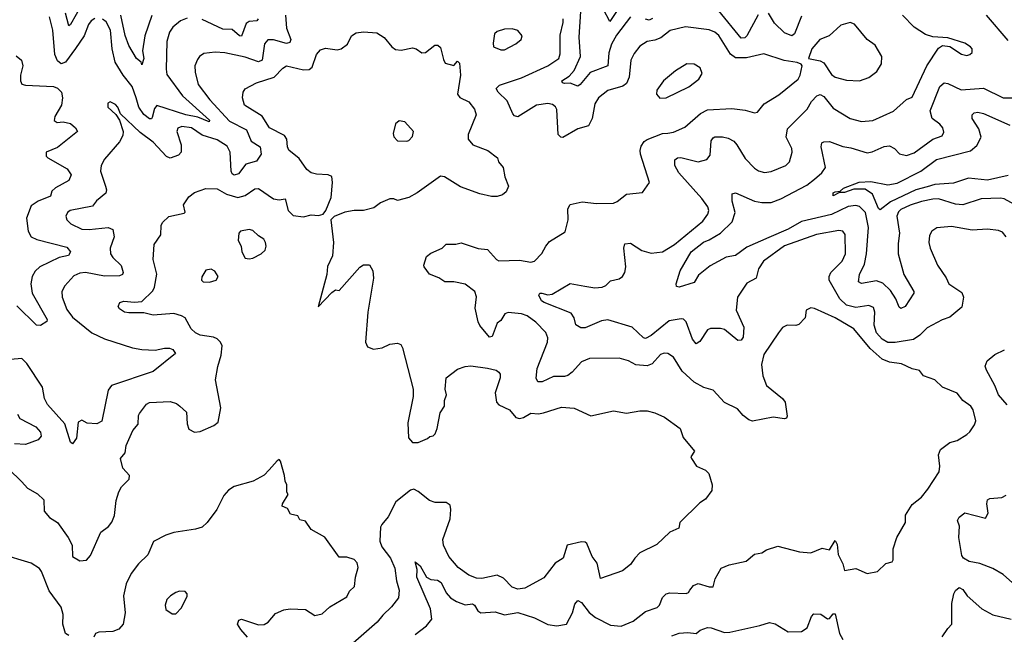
# Model space of a CAD drawing. Extents: x 1954678 to 2060275, y 904822 to 1016299.
# Tile 310 of 467: x 1991844 to 1997085, y 986760 to 990031. Entities that reach past the tile are written whole.
import ezdxf

# ---------------------------------------------------------------- set-up
doc = ezdxf.new("R2010")
doc.units = 0

msp = doc.modelspace()

# ---------------------------------------------------------------- linework, layer by layer
at = {"layer": '0CON20XD'}
for points in [[(1995074.3, 990155.7), (1994985, 990021.4), (1994951.3, 990085)], [(1992175, 990112.2), (1992115, 990005.7), (1992105, 989998.8), (1992087.9, 990065)], [(1995775, 990055.7), (1995714.1, 989945), (1995704.3, 989935), (1995685, 989932.9), (1995565, 990078.4)], [(1993258.9, 990055), (1993264.6, 989985.4), (1993287.2, 989925), (1993281.5, 989908.5), (1993265, 989904.7), (1993195, 989924.2), (1993165, 989923.6), (1993148.2, 989901.8), (1993135, 989815.7), (1993115, 989806.9), (1993045, 989831.8), (1992935.5, 989854.5), (1992885, 989857.8), (1992825, 989850.8), (1992801.2, 989835), (1992790.9, 989819.1), (1992777.1, 989785), (1992777.9, 989752.1), (1992794.5, 989685), (1992856.7, 989605), (1992961.1, 989491.1), (1993050.7, 989445), (1993077.2, 989385), (1993125, 989353.3), (1993130.4, 989315), (1993105, 989278.1), (1993047.8, 989262.2), (1993009.2, 989210.8), (1992985, 989203.3), (1992975, 989210.6), (1992970, 989225), (1992964.1, 989325), (1992948.2, 989358.2), (1992895, 989391.2), (1992815.5, 989415.5), (1992758.1, 989455), (1992706.8, 989463.2), (1992686.1, 989453.9), (1992681.1, 989435), (1992704.4, 989365), (1992704.2, 989325), (1992690.3, 989309.7), (1992645, 989294.5), (1992625, 989302.1), (1992555, 989379.5), (1992485, 989430.2), (1992380, 989530), (1992367.5, 989565), (1992355, 989580), (1992325, 989593.3), (1992313.6, 989586.4), (1992313.3, 989565), (1992356.7, 989526.7), (1992375.9, 989495.9), (1992395.7, 989435), (1992392.5, 989415), (1992375, 989381.2), (1992295, 989288.6), (1992278.2, 989255), (1992273.5, 989225), (1992301.1, 989145), (1992305.6, 989125), (1992302.1, 989107.9), (1992252.4, 989067.6), (1992231.1, 989038.9), (1992113.8, 989016.2), (1992099.2, 989005), (1992090, 988985), (1992096, 988965), (1992117.1, 988945), (1992175, 988915.4), (1992213.5, 988913.5), (1992315.3, 988925.3), (1992339.5, 988915), (1992346.4, 988875), (1992326.5, 988815), (1992327.8, 988785), (1992339.4, 988765), (1992385, 988722.5), (1992395.7, 988685), (1992392, 988675), (1992375, 988667.3), (1992295.3, 988665.3), (1992195, 988684.7), (1992165, 988681.5), (1992133, 988667), (1992084.3, 988615), (1992069.4, 988585), (1992070.5, 988555), (1992095, 988489.2), (1992125, 988447.5), (1992227.5, 988365), (1992295, 988332.5), (1992445, 988285.3), (1992494.4, 988275.6), (1992565, 988271.9), (1992615, 988283.3), (1992642.1, 988282.1), (1992658.8, 988275), (1992674, 988255), (1992555, 988158.7), (1992332.9, 988085), (1992315, 988060), (1992280.6, 987895), (1992255, 987879.4), (1992203.9, 987883.9), (1992175, 987900), (1992155, 987889.2), (1992146.4, 987803.6), (1992125.8, 987774.2), (1992115, 987782), (1992085, 987880.5), (1991993, 987983), (1991976.9, 988015), (1991966.2, 988075), (1991881.5, 988201.5), (1991855, 988228.6), (1991795, 988222.2)], [(1992245, 990036.2), (1992225, 990024.6), (1992209.7, 990005), (1992187.4, 989945), (1992142.1, 989877.9), (1992087.9, 989805), (1992065, 989795.4), (1992045, 989812.2), (1992031.1, 989845), (1992020.5, 989975), (1992003.1, 990045)], [(1992735, 990039.3), (1992700, 990025), (1992658.7, 989991.3), (1992642, 989965), (1992627.1, 989915), (1992623.1, 989766.9), (1992628.3, 989738.3), (1992710.7, 989625), (1992855, 989495.4), (1992852.5, 989487.5), (1992791.8, 989511.8), (1992728.5, 989525), (1992575, 989573.5), (1992561.2, 989558.8), (1992550.2, 989509.8), (1992545, 989503.3), (1992535, 989503.8), (1992505, 989526), (1992478.8, 989565), (1992464.2, 989614.2), (1992443.1, 989675), (1992395.7, 989735), (1992353, 989805), (1992335.6, 989875.6), (1992327, 989975), (1992305, 990018.8), (1992285, 990033.2)], [(1992547.6, 990052.4), (1992510, 989945), (1992497.9, 989865), (1992504.5, 989825), (1992495, 989790), (1992490, 989805), (1992465.6, 989825), (1992425, 989892.9), (1992405, 989945.7), (1992382.4, 990055)], [(1993114.3, 990035), (1993105.8, 990025), (1993065, 990020.3), (1993049.1, 990010.9), (1993025, 989942.5), (1993015, 989944.5), (1992975, 989978.1), (1992925, 989979.8), (1992815, 990031.6)], [(1994067.4, 987047.4), (1994088.5, 987035), (1994115, 986980.4), (1994138.2, 986955), (1994168.5, 986935), (1994215, 986917.8), (1994255, 986921.5), (1994265.2, 986915), (1994283.2, 986885), (1994298.8, 986875), (1994375, 986879.4), (1994425, 986864.7), (1994495, 986876.2), (1994585, 986847.9), (1994655, 986811.8), (1994703.9, 986806.1), (1994755.6, 986815), (1994785.9, 986875), (1994798.9, 986921.1), (1994815, 986940), (1994835, 986928.6), (1994875, 986875.5), (1994909.1, 986849.1), (1994989.4, 986809.4), (1995045, 986802.7), (1995110.1, 986829.9), (1995175, 986881.5), (1995237.8, 986902.2), (1995249.1, 986915), (1995265, 986955.8), (1995285, 986975.6), (1995305, 986980.9), (1995392.6, 986977.4), (1995405, 986982.9), (1995412.2, 986995), (1995430, 987020), (1995455, 987031.1), (1995515, 987012.2), (1995535, 987012.9), (1995546.2, 987055), (1995578.5, 987111.5), (1995620.4, 987129.6), (1995710.9, 987149.1), (1995755, 987187.5), (1995795, 987194.2), (1995819.7, 987210.3), (1995880.5, 987229.5), (1995995, 987199.2), (1996055, 987194.2), (1996115, 987218.8), (1996155, 987210), (1996185, 987260), (1996195, 987237.5), (1996201.5, 987185), (1996225.8, 987135.8), (1996235, 987100), (1996295, 987110), (1996355, 987083.8), (1996410, 987095), (1996455, 987137.5), (1996487.5, 987145), (1996493, 987157), (1996493.8, 987215), (1996514, 987275), (1996558.8, 987355), (1996560, 987395), (1996595, 987451.2), (1996645, 987490), (1996677.8, 987532.2), (1996738.9, 987625), (1996742.2, 987655), (1996735.5, 987715), (1996746.4, 987743.6), (1996795, 987780), (1996835, 987792), (1996885.8, 987824.2), (1996902.3, 987837.7), (1996926.2, 987875), (1996933, 987897), (1996918.8, 987955), (1996906.2, 987975), (1996864, 988005), (1996835, 988042.5), (1996755.4, 988075.4), (1996716.2, 988115), (1996656, 988135), (1996634.2, 988164.2), (1996595, 988172.5), (1996538.6, 988198.6), (1996475, 988208.8), (1996434.3, 988224.3), (1996370.9, 988280.9), (1996285, 988386.5), (1996185.8, 988445), (1996075, 988493.3), (1996055, 988497.5), (1996030, 988485), (1996026.1, 988443.9), (1995990.7, 988409.3), (1995975, 988403.3), (1995930, 988405), (1995905, 988392.5), (1995883.8, 988365), (1995805, 988248.8), (1995793.5, 988195), (1995800, 988135), (1995820, 988085), (1995904, 988015), (1995918.6, 987995), (1995929.2, 987920.8), (1995925, 987910), (1995915, 987906), (1995855.5, 987915.5), (1995745, 987894.4), (1995725, 987901.9), (1995695, 987924), (1995665, 987960.8), (1995595, 987994.2), (1995535, 988058.6), (1995485, 988072.7), (1995435, 988102.1), (1995370.6, 988160.6), (1995324.7, 988234.7), (1995295, 988254.5), (1995275, 988256.4), (1995255, 988249.1), (1995210.4, 988199.6), (1995185, 988188.4), (1995124.2, 988194.2), (1995085, 988215.8), (1995035, 988229.4), (1994877.1, 988227.1), (1994835, 988210.6), (1994785, 988154.3), (1994762.4, 988137.6), (1994745, 988132.1), (1994685, 988131.5), (1994625, 988104.5), (1994603, 988103), (1994593.6, 988123.6), (1994599.4, 988175), (1994653.9, 988315), (1994655, 988337.5), (1994645.3, 988365.3), (1994591, 988421), (1994545, 988454.6), (1994515, 988464.7), (1994445, 988472.3), (1994427.1, 988465), (1994405, 988430.8), (1994386, 988415), (1994358.8, 988345), (1994345, 988341.2), (1994294.1, 988404.1), (1994285, 988423.8), (1994268.8, 988495), (1994275.9, 988555.9), (1994266.2, 988585), (1994215, 988623.6), (1994155, 988635.6), (1994107.5, 988635), (1994075, 988657.5), (1994025, 988676.2), (1993996.7, 988715), (1993996.2, 988725), (1994008.8, 988771.2), (1994032.4, 988787.6), (1994092.5, 988815), (1994115, 988836.2), (1994165, 988836.7), (1994195, 988844), (1994285, 988813.3), (1994335, 988807.5), (1994381.4, 988755), (1994395, 988747.8), (1994505, 988750.8), (1994565, 988740), (1994584.2, 988745.8), (1994624.1, 988785.9), (1994644.2, 988825), (1994665, 988850), (1994747.8, 988902.2), (1994764.4, 988965), (1994761.9, 989025), (1994775, 989048), (1994837.9, 989062.1), (1994915, 989052.2), (1995005, 989054.4), (1995025, 989062.5), (1995075, 989102.5), (1995159.5, 989110.5), (1995196, 989165), (1995148.9, 989315), (1995146.1, 989335), (1995151.7, 989358.3), (1995167.7, 989382.3), (1995185, 989393.2), (1995265, 989424.7), (1995295, 989427.2), (1995325, 989431.8), (1995385, 989459.5), (1995467.7, 989532.3), (1995505, 989551.8), (1995635, 989557.3), (1995705, 989549.5), (1995755, 989534.4), (1995771.7, 989538.3), (1995806.8, 989583.2), (1995885, 989631.4), (1995988, 989715), (1995998.1, 989735), (1996008.8, 989785), (1996004, 989794), (1995983.2, 989803.2), (1995913, 989813), (1995805, 989849.4), (1995712.6, 989827.4), (1995655, 989827.7), (1995627.4, 989847.4), (1995565, 989946.2), (1995543.8, 989963.8), (1995515, 989976.6), (1995388.1, 989991.9), (1995307.1, 989972.9), (1995257.1, 989935), (1995225, 989921.9), (1995183.8, 989915), (1995145, 989889.2), (1995115, 989850), (1995097.7, 989815), (1995087.9, 989725), (1995075, 989691.8), (1995055, 989676.4), (1994975, 989653.8), (1994924.8, 989615.2), (1994906.3, 989583.7), (1994892, 989505), (1994871.9, 989465), (1994815, 989449.2), (1994735, 989404.5), (1994724, 989405), (1994710.2, 989420.2), (1994703.1, 989553.1), (1994697.1, 989567.1), (1994679.9, 989579.9), (1994655, 989585.3), (1994595, 989575.9), (1994495, 989513.1), (1994478.2, 989518.2), (1994468.9, 989528.9), (1994439.2, 989599.2), (1994390.5, 989645), (1994380, 989665), (1994397.6, 989682.4), (1994515, 989721.9), (1994654.8, 989785.1), (1994714.4, 989825), (1994721.2, 989848.8), (1994721.7, 989948.3), (1994737.2, 990015), (1994736.6, 990035)], [(1997096, 988875), (1997075, 988899.2), (1997055, 988909.4), (1996995, 988916.7), (1996915, 988910), (1996805, 988930), (1996726.9, 988923.1), (1996698.8, 988905), (1996687.7, 988882.3), (1996684.2, 988845), (1996690, 988815), (1996729.4, 988725), (1996776.5, 988656.5), (1996790, 988625), (1996859.7, 988579.7), (1996867.5, 988555), (1996859.6, 988500.4), (1996795, 988447.3), (1996755, 988434.4), (1996675, 988391.5), (1996635, 988352), (1996601.4, 988328.6), (1996505, 988313), (1996465, 988313.7), (1996435, 988331.4), (1996405.3, 988365), (1996392.9, 988405), (1996396, 988475), (1996388.4, 988498.4), (1996365, 988509.6), (1996295, 988498.9), (1996245, 988511), (1996209.5, 988545), (1996153.2, 988645), (1996152.3, 988665), (1996162.3, 988685), (1996221.5, 988745), (1996239.6, 988785), (1996238, 988888), (1996225.4, 988905.4), (1996205, 988909.5), (1996085, 988887.3), (1995915, 988827.7), (1995803.8, 988746.2), (1995777.3, 988705), (1995765.3, 988654.7), (1995715, 988629.2), (1995664.3, 988555), (1995658.5, 988485), (1995698.2, 988395), (1995695, 988342), (1995685, 988326), (1995666, 988324), (1995595, 988382.2), (1995575, 988388.1), (1995522.2, 988387.8), (1995505, 988380.6), (1995465, 988317.5), (1995445, 988305.7), (1995425, 988330.8), (1995392.3, 988422.3), (1995377.4, 988437.4), (1995365, 988439.6), (1995302.2, 988427.8), (1995205, 988349.7), (1995175, 988334.5), (1995165, 988337.5), (1995105, 988395.2), (1994975, 988433.2), (1994941.9, 988428.1), (1994855, 988391.2), (1994830.7, 988390.7), (1994805, 988406.7), (1994795.6, 988445), (1994779.1, 988469.1), (1994636, 988525), (1994621.9, 988535), (1994607.5, 988565), (1994613.3, 988575), (1994623.8, 988576.2), (1994655, 988567.3), (1994679.2, 988570.8), (1994773.9, 988626.1), (1994853.2, 988613.2), (1994905, 988604.1), (1994945, 988607.5), (1994964.1, 988615.9), (1994989.7, 988640.3), (1995035, 988652.5), (1995052.9, 988665), (1995065.4, 988684.6), (1995070.9, 988715), (1995060, 988815), (1995065, 988838.8), (1995095, 988841.9), (1995155, 988801.8), (1995205, 988788.9), (1995265, 988796.1), (1995330, 988835), (1995481, 988959), (1995507.3, 988995), (1995512.5, 989015), (1995507.5, 989035), (1995475, 989079.5), (1995352.7, 989215), (1995331.1, 989255), (1995332.2, 989285), (1995345, 989295.5), (1995363, 989297), (1995455, 989274.7), (1995502.6, 989287.4), (1995519.5, 989310.5), (1995525, 989386.2), (1995535, 989402.5), (1995545, 989407.1), (1995585, 989407.7), (1995615, 989400.4), (1995645, 989384.4), (1995662.1, 989365), (1995705, 989292.2), (1995755, 989241.1), (1995776.9, 989226.9), (1995808.3, 989218.3), (1995845, 989223.5), (1995922, 989255), (1995942.2, 989275), (1995956.7, 989325), (1995954.4, 989345), (1995924.4, 989405), (1995930.8, 989449.2), (1996035.4, 989555), (1996059.2, 989595), (1996087.1, 989625), (1996105, 989631.8), (1996125, 989622.1), (1996175, 989559.5), (1996265, 989504.6), (1996325, 989488.2), (1996386.1, 989493.9), (1996495, 989544.3), (1996565, 989605.7), (1996595, 989619.2), (1996673.6, 989785), (1996735, 989880), (1996755.9, 989894.1), (1996795, 989888.8), (1996857.3, 989847.3), (1996885, 989840), (1996902.5, 989845), (1996913.9, 989856.1), (1996913.8, 989875), (1996905, 989886.2), (1996875, 989906), (1996785, 989933.8), (1996705, 989939.2), (1996665, 989951.4), (1996605, 989990.6), (1996543.8, 990055)], [(1995095, 990045.4), (1995021, 989949), (1994995, 989901.1), (1994980.2, 989855), (1994974.3, 989785), (1994880, 989750), (1994827.8, 989685), (1994815, 989677.5), (1994775, 989693.1), (1994745, 989690.5), (1994734.3, 989695), (1994730, 989705), (1994769.5, 989730.5), (1994795, 989759.5), (1994829.8, 989835), (1994821.5, 989938.5), (1994831.5, 990075)], [(1995212.2, 990037.8), (1995195, 990028.2), (1995175, 990032.9)], [(1996005, 990049.6), (1995968.6, 989955), (1995955, 989944.2), (1995915, 989960.8), (1995862.6, 990012.6), (1995830, 990065)], [(1997105, 989920), (1996990.8, 990055)], [(1994405, 989870), (1994425, 989870.8), (1994485, 989902), (1994513.3, 989925), (1994518.8, 989945), (1994495, 989974), (1994465, 989982.9), (1994425, 989980.8), (1994385, 989967.5), (1994372, 989955), (1994363.8, 989905), (1994366.4, 989886.4), (1994405, 989870)], [(1996315, 989704.5), (1996365, 989723.3), (1996407.5, 989755), (1996430.8, 989795), (1996434.2, 989835), (1996397.1, 989895), (1996354.7, 989924.7), (1996287, 990007), (1996265, 990016.2), (1996215, 990001.2), (1996153.3, 989945), (1996104, 989926), (1996060.6, 989875), (1996043.3, 989825), (1996105, 989812), (1996125, 989801.4), (1996165, 989739.4), (1996185, 989724.5), (1996245, 989709.1), (1996315, 989704.5)], [(1991785, 987640), (1991855, 987570.8), (1991885, 987537.1), (1991938.2, 987508.2), (1991972, 987475), (1991974, 987415), (1992002.1, 987382.1), (1992045, 987354.4), (1992101.8, 987275), (1992122.9, 987235), (1992125.7, 987175), (1992165, 987151.7), (1992199.4, 987155), (1992220.8, 987179.2), (1992276.4, 987303.6), (1992316.4, 987333.6), (1992335, 987356.7), (1992348.4, 987391.6), (1992357.4, 987472.6), (1992372.4, 987517.6), (1992386.2, 987545), (1992426.9, 987585), (1992428.1, 987605), (1992394, 987645), (1992380.8, 987695), (1992405, 987726.7), (1992410.4, 987765), (1992446.5, 987845), (1992475, 987877.5), (1992476, 987925), (1992482, 987935), (1992518.8, 987985), (1992535.7, 987994.3), (1992645, 987998.8), (1992678.5, 987988.5), (1992697.1, 987975), (1992732.5, 987942.5), (1992735, 987880), (1992745, 987852.5), (1992775, 987836.7), (1992805, 987839.1), (1992877.9, 987872.1), (1992900.5, 987889.5), (1992914.6, 987965), (1992886.5, 988113.5), (1992898.5, 988185), (1992917.3, 988245), (1992922.5, 988295), (1992913.1, 988315), (1992895, 988332.9), (1992875, 988341.4), (1992805, 988351.1), (1992779.2, 988365), (1992756.2, 988386.2), (1992725.4, 988445), (1992705.8, 988455), (1992665, 988466.7), (1992555, 988458.1), (1992505, 988471.4), (1992425, 988470.8), (1992402.5, 988475), (1992375, 988492.5), (1992368.8, 988505), (1992377.5, 988525), (1992397.7, 988532.3), (1992455, 988527.1), (1992495, 988532), (1992552.9, 988587.1), (1992562.7, 988607.3), (1992573.7, 988676.3), (1992554.6, 988755.4), (1992559.2, 988835), (1992596.2, 988885), (1992596.7, 988935), (1992605, 988950.8), (1992637.3, 988982.7), (1992719.6, 989000.4), (1992724.3, 989005.7), (1992715.6, 989045), (1992745, 989088), (1992775, 989110.6), (1992835, 989132.2), (1992895, 989131.5), (1992945, 989102.3), (1993005, 989084.4), (1993045.2, 989094.8), (1993095, 989130.5), (1993115, 989132.9), (1993195, 989078.2), (1993225, 989072.7), (1993257.3, 989077.3), (1993273.3, 989015), (1993299.2, 988989.2), (1993355, 988980.9), (1993395, 988991.5), (1993435, 988988.5), (1993458.8, 988995), (1993474.2, 989015), (1993501.4, 989085), (1993508.6, 989165), (1993505.8, 989195.8), (1993485.8, 989205.8), (1993425, 989208.2), (1993395, 989215.6), (1993373.5, 989233.5), (1993331.8, 989291.8), (1993276.9, 989336.9), (1993269.6, 989355), (1993266.7, 989395), (1993254, 989414), (1993174.5, 989455), (1993135, 989516.5), (1993041.4, 989575), (1993030.6, 989615), (1993034.3, 989645), (1993045, 989662), (1993105.6, 989694.4), (1993199.1, 989725), (1993245, 989773.3), (1993265, 989784.5), (1993355.4, 989764.6), (1993385, 989765.6), (1993401.2, 989778.8), (1993423.6, 989845), (1993445, 989869.4), (1993471.3, 989878.7), (1993535, 989869.5), (1993555, 989875.6), (1993590, 989900), (1993610.6, 989945), (1993635, 989961.4), (1993675, 989965.8), (1993745, 989961.4), (1993785, 989935.5), (1993825, 989885.6), (1993845, 989871.5), (1993875, 989868.2), (1993935, 989880.4), (1993955.4, 989875.4), (1993984, 989855), (1994004.3, 989855.7), (1994054.3, 989895.7), (1994070, 989895), (1994085, 989883.3), (1994099.3, 989819.3), (1994109.5, 989799.5), (1994155, 989787.5), (1994175, 989810), (1994185, 989800), (1994190.8, 989735), (1994174.3, 989634.3), (1994186.8, 989616.8), (1994235, 989594), (1994265.8, 989555), (1994274.3, 989525), (1994230.7, 989419.3), (1994230.6, 989395), (1994256, 989365), (1994335.4, 989335.4), (1994386.7, 989295), (1994393.3, 989275), (1994418, 989245), (1994425.8, 989195), (1994446, 989145), (1994433.3, 989115), (1994415, 989098.8), (1994385, 989090), (1994355, 989090), (1994294.2, 989104.2), (1994191.3, 989141.3), (1994105, 989194.3), (1994085, 989198.1), (1993960.7, 989109.3), (1993915, 989084.2), (1993855, 989068), (1993835, 989078), (1993815, 989078), (1993764.5, 989055.5), (1993729.7, 989030.3), (1993675, 989015.7), (1993625, 989016.2), (1993575, 989006.7), (1993517.3, 988982.7), (1993501.2, 988965), (1993514.2, 988845), (1993510, 988775), (1993482.1, 988717.9), (1993480, 988675), (1993433, 988503), (1993505, 988579.2), (1993525, 988592.5), (1993545, 988590), (1993655, 988713.8), (1993675, 988726), (1993705.8, 988725.8), (1993724.2, 988695), (1993726.7, 988655), (1993698.2, 988475), (1993685.8, 988315), (1993695, 988290), (1993728.3, 988278.3), (1993773.3, 988285), (1993815, 988304), (1993855, 988310), (1993873, 988303), (1993882.5, 988285), (1993938.1, 988065), (1993937.8, 988025), (1993910, 987885), (1993914, 987805), (1993935, 987780), (1993965, 987781.2), (1994015, 987802.5), (1994026.7, 987813.3), (1994045, 987816.2), (1994055, 987826.2), (1994067.3, 987855), (1994081.8, 987938.2), (1994105.8, 987975), (1994105.8, 988005), (1994115.7, 988035), (1994108.9, 988065), (1994114, 988125), (1994175, 988171.5), (1994215, 988184.5), (1994245, 988189.2), (1994335, 988176.9), (1994380, 988165), (1994393.8, 988155), (1994402, 988145), (1994401.9, 988125), (1994374.3, 988044.3), (1994381.9, 987995), (1994395, 987980.6), (1994452, 987955), (1994484.7, 987914.7), (1994505, 987909.1), (1994525.3, 987914.7), (1994565, 987937.5), (1994605, 987933.5), (1994631.9, 987938.1), (1994728.3, 987968.3), (1994795, 987964.3), (1994885, 987922.5), (1995005, 987949.6), (1995075, 987936.9), (1995145, 987949.4), (1995185, 987948.6), (1995225, 987939.2), (1995275.7, 987915.7), (1995360, 987855), (1995375, 987807.5), (1995436.7, 987735), (1995416.7, 987705), (1995420, 987695), (1995447.5, 987655), (1995494.1, 987634.1), (1995512.5, 987615), (1995530, 987555), (1995528.8, 987525), (1995495, 987480), (1995465, 987460), (1995357.5, 987355), (1995353.3, 987325), (1995305, 987304), (1995235, 987237.5), (1995145.8, 987194.2), (1995118.6, 987165), (1995095, 987131.2), (1995052.7, 987097.3), (1994935, 987057.5), (1994918.3, 987138.3), (1994890.6, 987175), (1994862.9, 987242.9), (1994855, 987250.8), (1994835, 987253.1), (1994758.8, 987235), (1994737.5, 987165), (1994695, 987138.8), (1994635, 987061.4), (1994533.3, 987005), (1994495, 987000), (1994465, 987011.9), (1994419.6, 987059.6), (1994385.6, 987075.6), (1994305, 987057.8), (1994275, 987059.4), (1994235, 987074.4), (1994178.6, 987115), (1994128.9, 987175), (1994100.6, 987235), (1994096.9, 987265), (1994135.4, 987374.6), (1994139.4, 987425), (1994135, 987446.7), (1994115, 987462), (1994055, 987460.8), (1994025, 987472), (1993965, 987520), (1993941.7, 987531.7), (1993925, 987527.5), (1993845.7, 987465), (1993805.8, 987385), (1993771.4, 987345), (1993765, 987330), (1993760.4, 987255), (1993772.4, 987225), (1993817.6, 987165), (1993841.4, 987111.4), (1993850, 987045), (1993863.6, 986995), (1993861.1, 986955), (1993823.9, 986906.1), (1993777.3, 986862.7), (1993747.3, 986825), (1993605, 986700.8)], [(1991825, 989838.8), (1991853.3, 989815), (1991861.4, 989785), (1991848.2, 989735), (1991847.8, 989705), (1991855, 989688), (1991875, 989681.8), (1992025, 989674.5), (1992045, 989666.9), (1992067.5, 989645), (1992072.9, 989615), (1992066.7, 989575), (1992031.4, 989515), (1992027.5, 989495), (1992043.8, 989483.8), (1992075, 989487.3), (1992115, 989478.2), (1992141.9, 989455), (1992151.4, 989435), (1992045, 989350.5), (1991984.4, 989325), (1991984.4, 989305), (1991994.2, 989295), (1992097.3, 989237.3), (1992117.5, 989205), (1992106.7, 989175), (1992035, 989136.2), (1992015, 989117.5), (1992008.2, 989091.8), (1991943.3, 989065), (1991905, 989039.6), (1991881.2, 988975), (1991889.6, 988905), (1991905.6, 988875), (1991935, 988860.3), (1992095, 988820), (1992114.7, 988795), (1992103.6, 988776.4), (1992055.2, 988764.8), (1991951.5, 988715), (1991926.9, 988693.1), (1991911.2, 988665), (1991903.4, 988625), (1991911.2, 988575), (1991990, 988435), (1991988.2, 988425), (1991955, 988404.1), (1991934.6, 988405), (1991828.4, 988508.4)], [(1995252.5, 989612.5), (1995285, 989614.2), (1995406.1, 989673.9), (1995460, 989715), (1995476.7, 989745), (1995466.7, 989775), (1995435, 989793.8), (1995395, 989796), (1995335, 989758), (1995271.2, 989705), (1995236.2, 989655), (1995233.9, 989633.9), (1995252.5, 989612.5)], [(1997155, 989038.2), (1997085, 989076.8), (1997065, 989081.1), (1996962.9, 989077.1), (1996865, 989044.7), (1996825, 989048.6), (1996735, 989076.6), (1996705, 989075.6), (1996645, 989063.8), (1996585, 989043.1), (1996535, 989021.2), (1996521.3, 989008.7), (1996513.3, 988985), (1996527.8, 988895), (1996519.7, 988839.7), (1996519.7, 988785), (1996550.7, 988675), (1996604, 988585), (1996603.8, 988575), (1996558, 988505), (1996535, 988494.2), (1996525, 988501.2), (1996507.3, 988545), (1996478.9, 988588.9), (1996437.9, 988627.9), (1996405, 988641.8), (1996325, 988627.5), (1996310, 988635), (1996313.6, 988675), (1996340.4, 988729.6), (1996352.2, 988785), (1996362.3, 988925), (1996345.7, 989005), (1996315, 989035.9), (1996295, 989041.1), (1996254.2, 989035.8), (1996165.4, 988994.6), (1996005, 988957.4), (1995935, 988916.6), (1995831.5, 988871.5), (1995715, 988821.1), (1995655, 988775.4), (1995605, 988767.1), (1995519.2, 988720.8), (1995458.3, 988671.7), (1995435, 988632.5), (1995355, 988607.1), (1995340.5, 988610.5), (1995338.6, 988625), (1995359.4, 988695), (1995417.6, 988795), (1995483.6, 988846.4), (1995515, 988858.6), (1995574.6, 988895), (1995637.1, 988955), (1995653.4, 989005), (1995637.1, 989065), (1995635.9, 989104.1), (1995655, 989109.2), (1995755, 989064.5), (1995795, 989057.3), (1995845, 989057.9), (1995895, 989077.1), (1996035, 989149.4), (1996075, 989181.5), (1996114.7, 989215.3), (1996133.8, 989245), (1996110, 989355), (1996114.4, 989375), (1996125, 989380.4), (1996155, 989382.9), (1996225, 989355.3), (1996268.6, 989348.6), (1996355, 989322.9), (1996382.1, 989327.9), (1996445, 989356), (1996475, 989359.6), (1996500.6, 989345), (1996526.5, 989316.5), (1996565, 989307.3), (1996605, 989322.9), (1996704.2, 989395.8), (1996755, 989413.3), (1996763, 989433), (1996758.6, 989455), (1996742.2, 989475), (1996702.1, 989505), (1996690.7, 989545), (1996742.5, 989675), (1996764.7, 989695.3), (1996785, 989691.8), (1996855, 989657.5), (1996975, 989666.9), (1997080, 989615), (1997144.5, 989615.5)], [(1997105, 989200.7), (1996995, 989176.5), (1996895, 989187), (1996815, 989160.2), (1996715, 989153.5), (1996675, 989141.9), (1996615, 989125.5), (1996479, 989061), (1996425, 989018.6), (1996415, 989026.2), (1996382.8, 989102.8), (1996345, 989129.2), (1996285, 989128.9), (1996235, 989110.8), (1996208.3, 989111.7), (1996175, 989092.9), (1996175, 989108.6), (1996185, 989115.5), (1996211.7, 989118.3), (1996229.2, 989135), (1996313.2, 989166.8), (1996375, 989168.8), (1996465, 989152.5), (1996515, 989160.4), (1996641.8, 989225), (1996724.1, 989285.9), (1996905, 989332.8), (1996939.4, 989360.6), (1996961.8, 989405), (1996949.9, 989449.9), (1996914.4, 989505.6), (1996914.4, 989525), (1996925.4, 989534.6), (1996945, 989537.9), (1996975, 989532), (1997115, 989468.8)], [(1993905, 989384.3), (1993915, 989387.1), (1993935, 989409.4), (1993940, 989435), (1993895, 989486.7), (1993865, 989492.5), (1993844.2, 989475.8), (1993831.4, 989425), (1993835, 989407.5), (1993855.9, 989385.9), (1993905, 989384.3)], [(1993065, 988757.5), (1993085, 988762.5), (1993130, 988785), (1993150, 988805), (1993156.7, 988825), (1993152.5, 988845), (1993143, 988863), (1993115, 988880), (1993085, 988909.5), (1993065, 988914.6), (1993020, 988905), (1993010.8, 988895), (1993007.1, 988855), (1993023.3, 988825), (1993027.5, 988795), (1993045, 988762.5), (1993065, 988757.5)], [(1992855, 988633.3), (1992890, 988645), (1992900, 988665), (1992883, 988693), (1992863, 988703), (1992835, 988697.5), (1992813, 988663), (1992812.5, 988645), (1992820, 988635), (1992855, 988633.3)], [(1997100.7, 987980.7), (1997055, 988034.6), (1997034.8, 988085), (1996989.6, 988165), (1996983.6, 988186.4), (1996994.4, 988215), (1997035, 988249.4), (1997086.9, 988273.1)], [(1991831.7, 987931.7), (1991845, 987908.6), (1991930, 987865), (1991955.7, 987835), (1991958.6, 987815), (1991942, 987795), (1991875, 987770.5), (1991816.6, 987773.4)], [(1993056.9, 986745), (1993020.8, 986785), (1993003.8, 986815), (1993010, 986835), (1993025, 986840), (1993115, 986810.3), (1993145, 986811.8), (1993167.5, 986825), (1993205, 986871.4), (1993249.7, 986890.3), (1993283.4, 986896.6), (1993365, 986891.5), (1993415, 986860), (1993455, 986870), (1993495, 986905.8), (1993585, 986960), (1993599.7, 986990.3), (1993625.8, 987015), (1993631.1, 987065), (1993645.6, 987115), (1993640.6, 987140.6), (1993625, 987158.8), (1993585, 987171.2), (1993545, 987170), (1993467.7, 987277.7), (1993395, 987317.5), (1993365, 987362.5), (1993335, 987370), (1993325, 987390), (1993285, 987400), (1993269.3, 987429.3), (1993241.2, 987441.2), (1993243.3, 987455), (1993272.5, 987505), (1993267, 987517), (1993266.7, 987555), (1993256.7, 987575), (1993254, 987605), (1993231.7, 987681.7), (1993225, 987690), (1993215, 987682.5), (1993172, 987635), (1993145, 987606.2), (1993087.5, 987575), (1992985, 987546.7), (1992955, 987527.5), (1992931.7, 987498.3), (1992893.8, 987425), (1992842, 987355), (1992815, 987330), (1992780.9, 987319.1), (1992665, 987301.5), (1992622.5, 987287.5), (1992555.8, 987254.2), (1992527.1, 987182.9), (1992477.5, 987135), (1992437, 987083), (1992410.9, 987029.1), (1992397.5, 986965), (1992405.3, 986875.3), (1992395.7, 986814.3), (1992372.1, 986787.9), (1992340, 986775), (1992265, 986772.1), (1992247.5, 986765), (1992238.5, 986745)], [(1997145, 987020), (1997078.3, 987078.3), (1997025, 987110.6), (1996955, 987136.7), (1996898, 987148), (1996867.5, 987165), (1996858.8, 987178.8), (1996843.6, 987275), (1996847.5, 987335), (1996836, 987365), (1996845, 987383.3), (1996875, 987406.2), (1996985, 987378.9), (1996999.1, 987405), (1996992.3, 987455), (1996995.8, 987475), (1997007.5, 987482.5), (1997072.1, 987487.9), (1997095, 987501.2)], [(1992105, 986754.7), (1992088.9, 986765), (1992074.7, 986815), (1992075.3, 986865), (1992064.7, 986905), (1992000.9, 986990.9), (1991960.8, 987095), (1991949.7, 987109.7), (1991905, 987138.1), (1991738.8, 987188.8)], [(1993950.2, 986759.8), (1994010, 986805), (1994038.6, 986841.4), (1994031.3, 986895), (1993957.9, 987065), (1993960.6, 987105), (1993950, 987145), (1993975.6, 987125), (1994010, 987065), (1994032.4, 987052.4), (1994067.4, 987047.4)], [(1992675, 986868.8), (1992705, 986901.2), (1992735, 986963.3), (1992735.6, 986975.6), (1992725, 986987.5), (1992695, 986990), (1992675, 986982), (1992646.2, 986965), (1992628, 986945), (1992618, 986915), (1992621.7, 986891.7), (1992655, 986870), (1992675, 986868.8)], [(1996755, 986746), (1996785, 986791.4), (1996806.5, 986815), (1996805.5, 986925), (1996815.8, 986975), (1996826, 986994), (1996845, 987008.8), (1996865, 986998), (1996886.9, 986965), (1996965, 986896), (1997025, 986864), (1997121.2, 986841.2)], [(1995315, 986752.3), (1995355, 986766.7), (1995400.4, 986770.4), (1995445, 986764.4), (1995467.1, 986782.9), (1995505, 986795.6), (1995525, 986794.4), (1995595, 986769.5), (1995625, 986770.8), (1995783.6, 986806.4), (1995835, 986823.5), (1995866.1, 986816.1), (1995935, 986773.3), (1996005, 986774.6), (1996035.6, 986795), (1996058.6, 986855), (1996070.9, 986869.1), (1996108.1, 986868.1), (1996145, 986842.7), (1996155, 986844.5), (1996175, 986869.5), (1996185, 986868.9), (1996207.3, 986765), (1996225, 986732.5)]]:
    msp.add_lwpolyline(points, dxfattribs=at)

doc.saveas('drawing.dxf')
